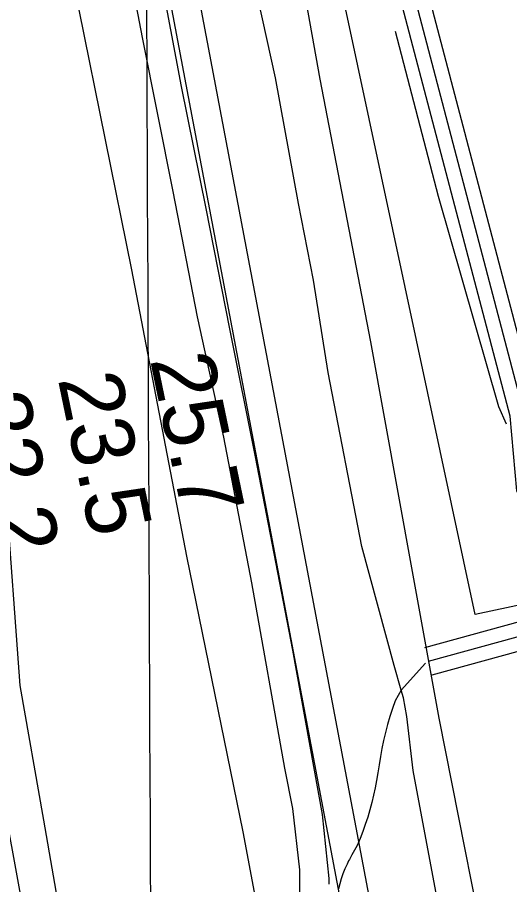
# Model space of a CAD drawing. Extents: x 3419139 to 3457078, y 540382 to 565875.
# Drawn here: x 3438901 to 3439424, y 558649 to 559569 of the extents above; entities that cross this region are included whole.
import ezdxf

# ---------------------------------------------------------------- set-up
doc = ezdxf.new("R2010")
doc.units = 0
for name, color, linetype in [('V-FLOD-BASE', 7, 'Continuous'), ('V-GRID-MAJR', 7, 'Continuous'), ('V-LEVE-TOET', 7, 'Continuous'), ('V-RIVR-RANG', 7, 'Continuous'), ('V-ROAD-CNTR', 7, 'Continuous'), ('V-SITE-OTLN', 7, 'Continuous'), ('V-SITE-VEGE', 7, 'Continuous'), ('V-SURV-LINE', 7, 'Continuous'), ('V-TOPO-SHOR', 7, 'Continuous')]:
    doc.layers.add(name, color=color, linetype=linetype)

msp = doc.modelspace()

# ---------------------------------------------------------------- linework, layer by layer
at = {"layer": 'V-FLOD-BASE'}
msp.add_lwpolyline([(3439042.322, 559670.965), (3439075.409, 559495.99), (3439101.265, 559366.295), (3439126.449, 559238.659), (3439153.634, 559102.789), (3439193.3740000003, 558897.616), (3439225.095, 558723.335), (3439232.177, 558655.444), (3439232.136, 558649.275)], dxfattribs=at)
at = {"layer": 'V-GRID-MAJR'}
msp.add_spline([(3439098.765, 545841.133), (3439072.333, 551898.653), (3439045.886, 557959.642), (3439019.4390000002, 564020.648), (3439019.424, 564024.098)], degree=3, dxfattribs=at)
at = {"layer": 'V-LEVE-TOET'}
for points in [[(3438902.974, 559738.375), (3438993.063, 559683.632), (3438995.586, 559682.397), (3438997.9990000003, 559680.962), (3439000.286, 559679.333), (3439002.433, 559677.523), (3439004.423, 559675.545), (3439006.2460000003, 559673.409), (3439007.8910000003, 559671.131), (3439009.341, 559668.729), (3439010.592, 559666.216), (3439011.632, 559663.607), (3439012.4560000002, 559660.924), (3439013.058, 559658.18), (3439013.435, 559655.398), (3439033.953, 559547.667), (3439066.437, 559384.348), (3439092.268, 559251.226), (3439120.193, 559123.572), (3439149.9930000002, 558969.179), (3439184.991, 558772.262), (3439193.616, 558729.7170000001), (3439200.716, 558664.564), (3439200.954, 558598.088)], [(3439346.491, 558635.716), (3439321.5810000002, 558769.974), (3439314.654, 558827.13), (3439311.134, 558847.026), (3439308.9020000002, 558855.036), (3439301.541, 558881.357), (3439267.21, 559007.682), (3439231.217, 559192.27), (3439215.8850000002, 559290.371), (3439199.757, 559371.802), (3439175.524, 559504.9130000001), (3439157.128, 559588.871)]]:
    msp.add_lwpolyline(points, dxfattribs=at)
at = {"layer": 'V-ROAD-CNTR'}
for points in [[(3438972.4980171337, 560862.7022482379), (3439043.488875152, 560498.8479759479), (3439134.847692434, 559993.949985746), (3439222.431517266, 559503.771966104), (3439276.2174096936, 559224.866523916), (3439320.540321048, 558981.1900112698), (3439348.9442642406, 558825.4033228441), (3439410.5951409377, 558512.694948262), (3439471.250019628, 558160.9596517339), (3439525.632910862, 557885.766202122), (3439566.461829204, 557659.5036546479)], [(3440334.225293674, 559239.796494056), (3440114.786732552, 559180.2396131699), (3440040.2118817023, 559159.996653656), (3439945.4570712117, 559112.43974877), (3439721.83851845, 559057.4288587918), (3439607.3297474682, 559022.1339293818), (3439547.43886725, 559007.346958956), (3439510.2999415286, 559003.673966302), (3439488.8029845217, 559007.9429577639), (3439462.401037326, 559032.847907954), (3439446.275069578, 559070.5168326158), (3439439.30408352, 559148.3906768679), (3439269.745422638, 559793.9333857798), (3439251.34445944, 559893.5431865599), (3439248.183465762, 559955.0160636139), (3439254.7104527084, 559992.1399893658), (3439281.192399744, 560138.8476959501), (3439299.2053637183, 560178.8956158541), (3439321.7493186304, 560194.713584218), (3439353.4302552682, 560207.690558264), (3440078.208805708, 560405.321163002)], [(3440067.525827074, 559151.867669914), (3440045.5948709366, 559145.91468182), (3439950.67806077, 559098.2767770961), (3439725.842510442, 559042.9668877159), (3439611.339739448, 559007.673958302), (3439549.987862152, 558992.5259885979), (3439509.560943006, 558988.527996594), (3439481.64899883, 558994.0709855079), (3439449.8390624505, 559024.0769254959), (3439431.5470990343, 559066.8048400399), (3439424.4761131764, 559145.798682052), (3439255.096451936, 559790.661392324), (3439236.4144893, 559891.78819007), (3439233.1164958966, 559955.941061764), (3439239.943482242, 559994.7709841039), (3439266.7574286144, 560143.3226869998), (3439287.2163876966, 560188.8075960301), (3439314.50933311, 560207.95755773), (3439348.596264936, 560221.920529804), (3439807.5784007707, 560347.074418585)], [(3440030.4635663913, 559171.8876787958), (3439940.236081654, 559126.602720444), (3439717.834526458, 559071.8908298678), (3439603.3197554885, 559036.5939004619), (3439544.889872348, 559022.167929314), (3439511.03894005, 559018.8199360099), (3439495.956970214, 559021.8149300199), (3439474.963012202, 559041.6188904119), (3439461.0030401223, 559074.228825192), (3439454.132053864, 559150.982671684), (3439284.39439334, 559797.205379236), (3439266.2744295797, 559895.2981830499), (3439263.250435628, 559954.0910654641), (3439269.477423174, 559989.508994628), (3439295.6273708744, 560134.3727049), (3439311.19433974, 560168.9836356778), (3439328.98930415, 560181.4696107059), (3439358.2642456, 560193.4605867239), (3439815.255383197, 560318.0717492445)], [(3439337.9012863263, 558885.973201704), (3439890.7131807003, 559037.788898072), (3440298.689364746, 559149.2496751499), (3440779.722402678, 559278.455416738), (3441232.044498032, 559408.4201568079), (3441290.3463814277, 559418.691136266), (3441333.1862957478, 559434.138105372), (3441366.909228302, 559445.9250817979), (3441491.0279800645, 559493.632986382), (3441565.215831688, 559538.304897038), (3441630.8477004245, 559579.325814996), (3441672.6996167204, 559604.72876419), (3441699.0935639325, 559618.606736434), (3441726.59450893, 559627.687718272), (3441821.937318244, 559657.434658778), (3442421.4961191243, 559828.295317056), (3443074.0018141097, 560013.68794627), (3443334.7412926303, 560084.25280514), (3443393.3321754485, 560107.153759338)], [(3439333.92929427, 558900.437172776), (3439886.7501886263, 559052.255869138), (3440080.915800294, 559105.3027630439)], [(3439341.8732783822, 558871.5092306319), (3439894.6761727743, 559023.321927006), (3439966.7910285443, 559043.0238876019)], [(3439334.6040000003, 558883.943), (3439308.9020000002, 558855.036), (3439302.432, 558843.887), (3439299.5670000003, 558835.5920000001), (3439296.906, 558827.23), (3439294.451, 558818.807), (3439292.202, 558810.328), (3439290.16, 558801.796), (3439288.329, 558793.219), (3439286.707, 558784.599), (3439285.296, 558775.942), (3439284.098, 558767.257), (3439282.7830000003, 558759.325), (3439281.268, 558751.43), (3439279.554, 558743.576), (3439277.643, 558735.769), (3439275.536, 558728.015), (3439273.234, 558720.318), (3439270.737, 558712.681), (3439268.0500000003, 558705.112), (3439265.173, 558697.6140000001), (3439262.107, 558690.192), (3439259.17, 558685.416), (3439256.397, 558680.54), (3439253.792, 558675.5700000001), (3439253.026, 558674.025), (3439251.361, 558670.511), (3439249.1040000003, 558665.377), (3439247.0270000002, 558660.167), (3439245.131, 558654.8910000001)], [(3439245.131, 558654.8910000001), (3439242.335, 558644.444)]]:
    msp.add_lwpolyline(points, dxfattribs=at)
at = {"layer": 'V-SITE-OTLN'}
msp.add_lwpolyline([(3441215.063, 559326.154), (3441156.974, 559313.735), (3440359.042, 559142.053), (3440035.7290000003, 559073.297), (3439387.197, 558935.383), (3438963.412, 560917.515), (3438901.642, 561206.623), (3440756.702, 561603.206), (3440702.154, 561858.3690000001), (3440994.088, 561929.584), (3441319.403, 561990.3250000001), (3441403.127, 561598.969), (3441739.108, 560028.462), (3441741.815, 560014.446), (3441372.0100000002, 559935.387), (3441469.251, 559480.536), (3441489.702, 559384.866)], close=True, dxfattribs=at)
at = {"layer": 'V-SITE-VEGE'}
for points in [[(3438966.6950000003, 559577.3), (3439022.4760000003, 559301.088), (3439080.816, 558997.4130000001), (3439140.605, 558704.705), (3439179.036, 558501.3420000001)], [(3438967.6720000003, 558497.273), (3438929.35, 558717.103), (3438904.235, 558859.992), (3438889.162, 559067.3150000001), (3438854.026, 559148.518), (3438821.822, 559257.148), (3438807.602, 559387.616), (3438815.428, 559411.199), (3438823.47, 559434.708), (3438831.734, 559458.145), (3438840.215, 559481.503), (3438848.913, 559504.78), (3438857.825, 559527.978), (3438866.955, 559551.09), (3438876.3000000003, 559574.117)], [(3438843.522, 558606.5210000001), (3438843.727, 558841.187), (3438822.407, 558936.022), (3438786.573, 559117.409), (3438733.913, 559245.389), (3438705.475, 559301.846), (3438698.714, 559316.987), (3438692.001, 559338.9890000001), (3438696.154, 559344.451), (3438760.347, 559298.731), (3438784.835, 559267.003), (3438805.159, 559228.444), (3438834.8140000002, 559148.647), (3438863.199, 559083.957), (3438868.467, 559050.987), (3438867.914, 558968.651), (3438864.3850000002, 558852.027), (3438881.9390000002, 558758.929), (3438899.3200000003, 558665.801), (3438916.538, 558572.6410000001)]]:
    msp.add_lwpolyline(points, dxfattribs=at)
at = {"layer": 'V-SURV-LINE'}
for points in [[(3439031.3038592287, 559920.7413251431), (3439534.8030980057, 557261.1107836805)], [(3439505.328125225, 557255.5227569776), (3439001.8288778, 559915.15334412)]]:
    msp.add_lwpolyline(points, dxfattribs=at)
at = {"layer": 'V-TOPO-SHOR'}
msp.add_lwpolyline([(3439420.671, 559137.558), (3439412.369, 559155.791), (3439348.52, 559379.179), (3439302.923, 559554.274)], dxfattribs=at)

# ---------------------------------------------------------------- texts
at = {"layer": 'V-RIVR-RANG'}
for s, p in [('25.7', (3439042.0827370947, 559206.1331345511)), ('23.5', (3438944.228737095, 559185.5271345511)), ('22.2', (3438846.374737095, 559164.921134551))]:
    msp.add_text(s, height=67.00000000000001, rotation=281.74832571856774, dxfattribs=at).set_placement(p)

doc.saveas('drawing.dxf')
